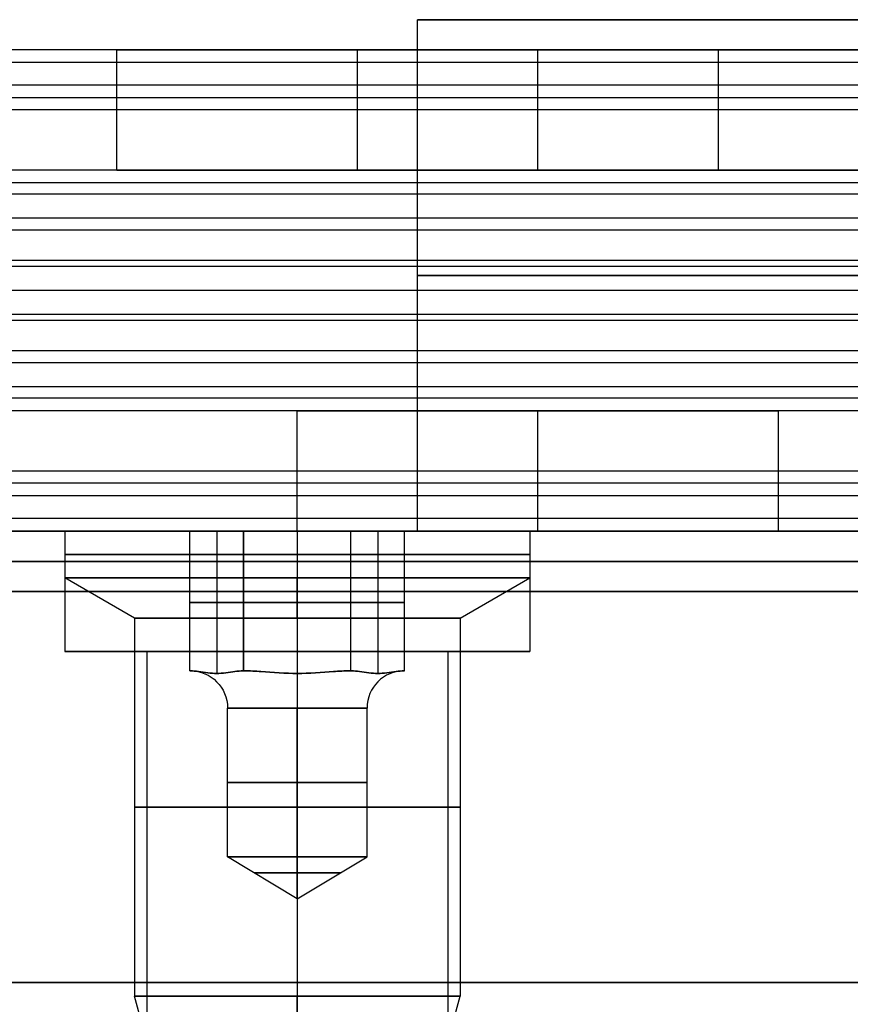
# Model space of a CAD drawing. Header units: millimetres. Extents: x -429 to 422, y -262 to 259.
# Tile 497 of 656: x 232 to 246, y 202 to 219. Entities that reach past the tile are written whole.
import ezdxf

# ---------------------------------------------------------------- set-up
doc = ezdxf.new("R2010")
doc.units = ezdxf.units.MM
doc.layers.add('Default', color=7, linetype='Continuous', true_color=0x000000)

msp = doc.modelspace()

# ---------------------------------------------------------------- linework, layer by layer
at = {"layer": 'Default'}
for p, q in [((238.873, 218.565, 778.822), (253.873, 218.565, 778.822)), ((-427.127, 210.065, 1342.822), (420.873, 210.065, 1342.822)), ((420.873, 210.065, 772.822), (-427.127, 210.065, 772.822)), ((420.873, 210.065, 1057.822), (-427.127, 210.065, 1057.822)), ((238.873, 210.065, 778.822), (254.873, 210.065, 778.822)), ((233.009, 208.065, 880.822), (234.373, 208.065, 880.822)), ((236.873, 208.065, 876.959), (236.873, 208.065, 878.322)), ((236.873, 208.065, 883.322), (236.873, 208.065, 884.686)), ((239.373, 208.065, 880.822), (240.736, 208.065, 880.822))]:
    msp.add_line(p, q, dxfattribs=at)
at = {"layer": 'Default', "color": 9, "true_color": 0xbebcba}
for p, q in [((233.009, 210.065, 880.822), (233.009, 209.292, 880.822)), ((235.088, 210.065, 880.822), (233.009, 210.065, 880.822)), ((235.534, 210.065, 881.595), (235.534, 207.702, 881.595)), ((235.534, 210.065, 880.049), (235.534, 207.702, 880.049)), ((236.873, 210.065, 879.277), (236.873, 207.702, 879.277)), ((236.873, 210.065, 882.368), (236.873, 207.702, 882.368)), ((236.873, 210.065, 876.959), (236.873, 210.065, 879.277)), ((236.873, 210.065, 882.368), (236.873, 210.065, 884.686)), ((236.873, 210.065, 884.686), (236.873, 209.292, 884.686)), ((236.873, 210.065, 876.959), (236.873, 209.292, 876.959)), ((238.211, 210.065, 880.049), (238.211, 207.702, 880.049)), ((238.211, 210.065, 881.595), (238.211, 207.702, 881.595)), ((240.736, 210.065, 880.822), (238.657, 210.065, 880.822)), ((240.736, 210.065, 880.822), (240.736, 209.292, 880.822)), ((234.168, 208.623, 880.822), (233.009, 209.292, 880.822)), ((236.873, 208.623, 883.527), (236.873, 209.292, 884.686)), ((236.873, 208.623, 878.118), (236.873, 209.292, 876.959)), ((239.577, 208.623, 880.822), (240.736, 209.292, 880.822)), ((235.088, 208.883, 880.822), (235.98, 208.883, 882.368)), ((235.98, 208.883, 879.277), (235.088, 208.883, 880.822)), ((237.765, 208.883, 879.277), (235.98, 208.883, 879.277)), ((235.98, 208.883, 882.368), (237.765, 208.883, 882.368)), ((238.657, 208.883, 880.822), (237.765, 208.883, 879.277)), ((237.765, 208.883, 882.368), (238.657, 208.883, 880.822)), ((234.168, 208.623, 880.822), (234.168, 202.338, 880.822)), ((236.873, 208.623, 883.527), (236.873, 202.338, 883.527)), ((236.873, 208.623, 878.118), (236.873, 202.338, 878.118)), ((239.577, 208.623, 880.822), (239.577, 202.338, 880.822)), ((235.095, 207.747, 880.822), (235.088, 207.747, 880.822)), ((235.092, 207.747, 880.829), (235.092, 207.747, 880.816)), ((235.984, 207.747, 879.283), (235.977, 207.747, 879.283)), ((235.984, 207.747, 882.361), (235.977, 207.747, 882.361)), ((235.984, 207.747, 879.283), (235.984, 207.747, 879.277)), ((235.984, 207.747, 882.368), (235.984, 207.747, 882.361)), ((237.761, 207.747, 879.283), (237.761, 207.747, 879.277)), ((237.769, 207.747, 879.283), (237.761, 207.747, 879.283)), ((237.761, 207.747, 882.368), (237.761, 207.747, 882.361)), ((237.769, 207.747, 882.361), (237.761, 207.747, 882.361)), ((238.657, 207.747, 880.822), (238.65, 207.747, 880.822)), ((238.653, 207.747, 880.829), (238.653, 207.747, 880.816)), ((235.714, 204.656, 880.822), (235.714, 207.128, 880.822)), ((236.873, 204.656, 879.663), (236.873, 207.128, 879.663)), ((236.873, 204.656, 881.981), (236.873, 207.128, 881.981)), ((238.032, 204.656, 880.822), (238.032, 207.128, 880.822)), ((236.873, 203.959, 880.822), (235.714, 204.656, 880.822)), ((236.873, 203.959, 880.822), (236.873, 204.656, 879.663)), ((236.873, 203.959, 880.822), (238.032, 204.656, 880.822)), ((236.873, 203.959, 880.822), (236.873, 204.656, 881.981)), ((234.926, 199.511, 880.822), (234.168, 202.338, 880.822)), ((236.873, 201.024, 883.175), (236.873, 202.338, 883.527)), ((236.873, 200.034, 878.735), (236.873, 202.338, 878.118)), ((239.092, 200.528, 880.822), (239.577, 202.338, 880.822))]:
    msp.add_line(p, q, dxfattribs=at)
at = {"layer": 'Default', "color": 9, "true_color": 0xbebcba, "extrusion": (0, 1, 0)}
for centre, radius in [((-236.873, 880.822, 209.678), 3.864), ((-236.873, 880.822, 205.48), 2.705)]:
    msp.add_circle(centre, radius, dxfattribs=at)
at = {"layer": 'Default', "color": 9, "true_color": 0xbebcba, "extrusion": (0, -1, 0)}
for centre, radius in [((236.873, 880.822, -205.892), 1.159), ((236.873, 880.822, -204.389), 0.715)]:
    msp.add_circle(centre, radius, dxfattribs=at)
at = {"layer": 'Default', "color": 9, "true_color": 0xbebcba, "extrusion": (0, 1, 0)}
for centre, radius, start, end in [((-236.873, 880.822, 210.065), 3.864, 270, 0), ((-236.873, 880.822, 210.065), 3.864, 0, 90), ((-236.873, 880.822, 209.292), 3.864, 90, 180), ((-236.873, 880.822, 209.292), 3.864, 180, 270), ((-236.873, 880.822, 208.623), 2.705, 270, 0), ((-236.873, 880.822, 208.623), 2.705, 0, 90), ((-236.873, 880.822, 207.128), 1.159, 270, 90), ((-236.873, 880.822, 207.128), 1.159, 90, 270), ((-236.873, 880.822, 204.656), 1.159, 0, 90), ((-236.873, 880.822, 204.656), 1.159, 270, 0), ((-236.873, 880.822, 202.338), 2.705, 90, 180), ((-236.873, 880.822, 202.338), 2.705, 180, 270)]:
    msp.add_arc(centre, radius, start, end, dxfattribs=at)
at = {"layer": 'Default', "color": 9, "true_color": 0xbebcba, "extrusion": (0, -1, 0)}
for centre, radius, start, end in [((236.873, 880.822, -210.065), 3.864, 270, 90), ((236.873, 880.822, -209.292), 3.864, 90, 180), ((236.873, 880.822, -209.292), 3.864, 180, 270), ((236.873, 880.822, -208.623), 2.705, 270, 0), ((236.873, 880.822, -208.623), 2.705, 0, 90), ((236.873, 880.822, -207.747), 1.777, 179.5918, 180.4082), ((236.873, 880.822, -207.747), 1.777, 179.5918, 180.4082), ((236.873, 880.822, -207.747), 1.777, 119.5918, 120.4082), ((236.873, 880.822, -207.747), 1.777, 239.5918, 240.4082), ((236.873, 880.822, -207.747), 1.777, 119.5918, 120.4082), ((236.873, 880.822, -207.747), 1.777, 299.5918, 300.4082), ((236.873, 880.822, -207.747), 1.777, 59.5918, 60.4082), ((236.873, 880.822, -207.747), 1.777, 59.5918, 60.4082), ((236.873, 880.822, -207.747), 1.777, 359.5918, 0.4082), ((236.873, 880.822, -207.747), 1.777, 359.5918, 0.4082), ((236.873, 880.822, -204.656), 1.159, 270, 90), ((236.873, 880.822, -202.338), 2.705, 90, 180), ((236.873, 880.822, -202.338), 2.705, 180, 270)]:
    msp.add_arc(centre, radius, start, end, dxfattribs=at)
at = {"layer": 'Default', "color": 9, "true_color": 0xbebcba, "extrusion": (0, 0, -1)}
msp.add_arc((-235.095, 207.128, -880.822), 0.618, 90, 180, dxfattribs=at)
at = {"layer": 'Default', "color": 9, "true_color": 0xbebcba, "extrusion": (-1, 0, 0)}
msp.add_arc((-207.128, 882.599, -236.873), 0.618, 202.0243, 270, dxfattribs=at)
at = {"layer": 'Default', "color": 9, "true_color": 0xbebcba, "extrusion": (1, 0, 0)}
msp.add_arc((207.128, 879.045, 236.873), 0.618, 22.0243, 90, dxfattribs=at)
at = {"layer": 'Default', "color": 9, "true_color": 0xbebcba}
msp.add_arc((238.65, 207.128, 880.822), 0.618, 90, 180, dxfattribs=at)
at = {"layer": 'Default'}
for points in [[(238.873, 210.065, 772.822), (238.873, 214.315, 772.822), (238.873, 218.565, 772.822)], [(338.873, 218.565, 772.822), (288.873, 218.565, 772.822), (238.873, 218.565, 772.822)], [(238.873, 210.065, 784.822), (238.873, 214.315, 784.822), (238.873, 218.565, 784.822)], [(238.873, 218.565, 772.822), (238.873, 218.565, 778.822), (238.873, 218.565, 784.822)], [(238.873, 218.565, 784.822), (288.873, 218.565, 784.822), (338.873, 218.565, 784.822)], [(238.873, 210.065, 778.822), (238.873, 214.315, 778.822), (238.873, 218.565, 778.822)], [(396.873, 218.065, 1198.214), (-3.127, 218.065, 1198.214), (-403.127, 218.065, 1198.214)], [(396.873, 218.065, 1211.822), (-3.127, 218.065, 1211.822), (-403.127, 218.065, 1211.822)], [(233.953, 218.065, 1205.018), (214.373, 218.065, 1205.018), (194.792, 218.065, 1205.018)], [(233.873, 216.065, 1204.214), (233.873, 217.065, 1204.214), (233.873, 218.065, 1204.214)], [(243.873, 218.065, 1208.214), (240.873, 218.065, 1208.214), (237.873, 218.065, 1208.214)], [(237.873, 218.065, 1200.214), (240.873, 218.065, 1200.214), (243.873, 218.065, 1200.214)], [(237.873, 216.065, 1208.214), (237.873, 217.065, 1208.214), (237.873, 218.065, 1208.214)], [(237.873, 216.065, 1200.214), (237.873, 217.065, 1200.214), (237.873, 218.065, 1200.214)], [(240.873, 216.065, 1208.214), (240.873, 217.065, 1208.214), (240.873, 218.065, 1208.214)], [(240.873, 216.065, 1200.214), (240.873, 217.065, 1200.214), (240.873, 218.065, 1200.214)], [(243.873, 216.065, 1208.214), (243.873, 217.065, 1208.214), (243.873, 218.065, 1208.214)], [(243.873, 216.065, 1200.214), (243.873, 217.065, 1200.214), (243.873, 218.065, 1200.214)], [(396.873, 217.854, 1212.717), (-3.127, 217.854, 1212.717), (-403.127, 217.854, 1212.717)], [(396.873, 217.479, 1196.8), (-3.127, 217.479, 1196.8), (-403.127, 217.479, 1196.8)], [(396.873, 217.265, 1213.422), (-3.127, 217.265, 1213.422), (-403.127, 217.265, 1213.422)], [(396.873, 217.065, 1242.822), (-3.127, 217.065, 1242.822), (-403.127, 217.065, 1242.822)], [(396.873, 217.065, 1240.822), (-3.127, 217.065, 1240.822), (-403.127, 217.065, 1240.822)], [(396.873, 217.065, 1241.822), (-3.127, 217.065, 1241.822), (-403.127, 217.065, 1241.822)], [(396.873, 216.065, 1196.214), (-3.127, 216.065, 1196.214), (-403.127, 216.065, 1196.214)], [(396.873, 216.065, 1198.214), (-3.127, 216.065, 1198.214), (-403.127, 216.065, 1198.214)], [(396.873, 216.065, 1211.714), (-3.127, 216.065, 1211.714), (-403.127, 216.065, 1211.714)], [(396.873, 216.065, 1223.322), (-3.127, 216.065, 1223.322), (-403.127, 216.065, 1223.322)], [(396.873, 216.065, 1215.822), (-3.127, 216.065, 1215.822), (-403.127, 216.065, 1215.822)], [(396.873, 216.065, 1219.572), (-3.127, 216.065, 1219.572), (-403.127, 216.065, 1219.572)], [(233.943, 216.065, 1204.964), (214.373, 216.065, 1204.964), (194.803, 216.065, 1204.964)], [(237.873, 216.065, 1208.214), (240.873, 216.065, 1208.214), (243.873, 216.065, 1208.214)], [(243.873, 216.065, 1200.214), (240.873, 216.065, 1200.214), (237.873, 216.065, 1200.214)], [(396.873, 215.854, 1224.217), (-3.127, 215.854, 1224.217), (-403.127, 215.854, 1224.217)], [(396.873, 215.665, 1214.622), (-3.127, 215.665, 1214.622), (-403.127, 215.665, 1214.622)], [(396.873, 215.265, 1224.922), (-3.127, 215.265, 1224.922), (-403.127, 215.265, 1224.922)], [(396.873, 215.065, 1215.822), (-3.127, 215.065, 1215.822), (-403.127, 215.065, 1215.822)], [(396.873, 214.565, 1242.822), (-3.127, 214.565, 1242.822), (-403.127, 214.565, 1242.822)], [(396.873, 214.565, 1240.822), (-3.127, 214.565, 1240.822), (-403.127, 214.565, 1240.822)], [(396.873, 214.465, 1212.914), (-3.127, 214.465, 1212.914), (-403.127, 214.465, 1212.914)], [(338.873, 214.315, 772.822), (288.873, 214.315, 772.822), (238.873, 214.315, 772.822)], [(238.873, 214.315, 772.822), (238.873, 214.315, 778.822), (238.873, 214.315, 784.822)], [(238.873, 214.315, 784.822), (288.873, 214.315, 784.822), (338.873, 214.315, 784.822)], [(396.873, 214.065, 1223.214), (-3.127, 214.065, 1223.214), (-403.127, 214.065, 1223.214)], [(396.873, 214.065, 1215.822), (-3.127, 214.065, 1215.822), (-403.127, 214.065, 1215.822)], [(396.873, 214.065, 1219.518), (-3.127, 214.065, 1219.518), (-403.127, 214.065, 1219.518)], [(396.873, 214.065, 1215.822), (-3.127, 214.065, 1215.822), (-403.127, 214.065, 1215.822)], [(396.873, 214.065, 1223.214), (-3.127, 214.065, 1223.214), (-403.127, 214.065, 1223.214)], [(396.873, 214.065, 1219.518), (-3.127, 214.065, 1219.518), (-403.127, 214.065, 1219.518)], [(396.873, 213.665, 1226.122), (-3.127, 213.665, 1226.122), (-403.127, 213.665, 1226.122)], [(396.873, 213.565, 1196.214), (-3.127, 213.565, 1196.214), (-403.127, 213.565, 1196.214)], [(396.873, 213.565, 1198.214), (-3.127, 213.565, 1198.214), (-403.127, 213.565, 1198.214)], [(396.873, 213.065, 1223.214), (-3.127, 213.065, 1223.214), (-403.127, 213.065, 1223.214)], [(396.873, 212.865, 1214.114), (-3.127, 212.865, 1214.114), (-403.127, 212.865, 1214.114)], [(396.873, 212.465, 1224.414), (-3.127, 212.465, 1224.414), (-403.127, 212.465, 1224.414)], [(396.873, 212.276, 1214.819), (-3.127, 212.276, 1214.819), (-403.127, 212.276, 1214.819)], [(396.873, 212.065, 1215.714), (-3.127, 212.065, 1215.714), (-403.127, 212.065, 1215.714)], [(396.873, 212.065, 1223.214), (-3.127, 212.065, 1223.214), (-403.127, 212.065, 1223.214)], [(396.873, 212.065, 1219.464), (-3.127, 212.065, 1219.464), (-403.127, 212.065, 1219.464)], [(396.873, 212.065, 1242.822), (-3.127, 212.065, 1242.822), (-403.127, 212.065, 1242.822)], [(396.873, 212.065, 1240.822), (-3.127, 212.065, 1240.822), (-403.127, 212.065, 1240.822)], [(396.873, 212.065, 1227.322), (-3.127, 212.065, 1227.322), (-403.127, 212.065, 1227.322)], [(236.943, 212.065, 1234.072), (217.373, 212.065, 1234.072), (197.803, 212.065, 1234.072)], [(236.873, 210.065, 1234.822), (236.873, 211.065, 1234.822), (236.873, 212.065, 1234.822)], [(240.873, 210.065, 1230.822), (240.873, 211.065, 1230.822), (240.873, 212.065, 1230.822)], [(240.873, 210.065, 1238.822), (240.873, 211.065, 1238.822), (240.873, 212.065, 1238.822)], [(283.943, 212.065, 1234.072), (264.373, 212.065, 1234.072), (244.803, 212.065, 1234.072)], [(244.873, 210.065, 1234.822), (244.873, 211.065, 1234.822), (244.873, 212.065, 1234.822)], [(396.873, 211.065, 1196.214), (-3.127, 211.065, 1196.214), (-403.127, 211.065, 1196.214)], [(396.873, 211.065, 1198.214), (-3.127, 211.065, 1198.214), (-403.127, 211.065, 1198.214)], [(396.873, 211.065, 1197.214), (-3.127, 211.065, 1197.214), (-403.127, 211.065, 1197.214)], [(396.873, 210.865, 1225.614), (-3.127, 210.865, 1225.614), (-403.127, 210.865, 1225.614)], [(396.873, 210.651, 1242.236), (-3.127, 210.651, 1242.236), (-403.127, 210.651, 1242.236)], [(396.873, 210.276, 1226.319), (-3.127, 210.276, 1226.319), (-403.127, 210.276, 1226.319)], [(396.873, 210.065, 1240.822), (-3.127, 210.065, 1240.822), (-403.127, 210.065, 1240.822)], [(396.873, 210.065, 1227.214), (-3.127, 210.065, 1227.214), (-403.127, 210.065, 1227.214)], [(236.953, 210.065, 1234.018), (217.373, 210.065, 1234.018), (197.792, 210.065, 1234.018)], [(233.009, 210.065, 880.822), (233.009, 209.065, 880.822), (233.009, 208.065, 880.822)], [(236.873, 210.065, 876.959), (236.873, 209.065, 876.959), (236.873, 208.065, 876.959)], [(236.873, 210.065, 884.686), (236.873, 209.065, 884.686), (236.873, 208.065, 884.686)], [(338.873, 210.065, 772.822), (288.873, 210.065, 772.822), (238.873, 210.065, 772.822)], [(238.873, 210.065, 772.822), (238.873, 210.065, 778.822), (238.873, 210.065, 784.822)], [(238.873, 210.065, 784.822), (288.873, 210.065, 784.822), (338.873, 210.065, 784.822)], [(240.736, 210.065, 880.822), (240.736, 209.065, 880.822), (240.736, 208.065, 880.822)], [(283.953, 210.065, 1234.018), (264.373, 210.065, 1234.018), (244.792, 210.065, 1234.018)], [(-427.127, 209.565, 1343.322), (-3.127, 209.565, 1343.322), (420.873, 209.565, 1343.322)], [(420.873, 209.565, 772.322), (-3.127, 209.565, 772.322), (-427.127, 209.565, 772.322)], [(-427.127, 209.065, 1343.822), (-3.127, 209.065, 1343.822), (420.873, 209.065, 1343.822)], [(420.873, 209.065, 771.822), (-3.127, 209.065, 771.822), (-427.127, 209.065, 771.822)], [(234.373, 208.065, 880.822), (234.373, 201.565, 880.822), (234.373, 195.065, 880.822)], [(236.873, 208.065, 883.322), (236.873, 201.565, 883.322), (236.873, 195.065, 883.322)], [(236.873, 208.065, 878.322), (236.873, 201.565, 878.322), (236.873, 195.065, 878.322)], [(239.373, 208.065, 880.822), (239.373, 201.565, 880.822), (239.373, 195.065, 880.822)], [(-427.127, 202.565, 1343.822), (-3.127, 202.565, 1343.822), (420.873, 202.565, 1343.822)], [(420.873, 202.565, 771.822), (-3.127, 202.565, 771.822), (-427.127, 202.565, 771.822)]]:
    msp.add_open_spline(points, degree=2, dxfattribs=at)
for points, weights, knots in [([(237.873, 218.065, 1208.214), (233.873, 218.065, 1208.214), (233.873, 218.065, 1204.214), (233.873, 218.065, 1200.214), (237.873, 218.065, 1200.214)], [1, 0.707106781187, 1, 0.707106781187, 1], [-55.699112, -55.699112, -55.699112, -49.415927, -49.415927, -43.132741, -43.132741, -43.132741]), ([(243.873, 218.065, 1200.214), (247.873, 218.065, 1200.214), (247.873, 218.065, 1204.214), (247.873, 218.065, 1208.214), (243.873, 218.065, 1208.214)], [1, 0.707106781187, 1, 0.707106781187, 1], [-37.132741, -37.132741, -37.132741, -30.849556, -30.849556, -24.566371, -24.566371, -24.566371]), ([(237.873, 216.065, 1200.214), (233.873, 216.065, 1200.214), (233.873, 216.065, 1204.214), (233.873, 216.065, 1208.214), (237.873, 216.065, 1208.214)], [1, 0.707106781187, 1, 0.707106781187, 1], [43.132741, 43.132741, 43.132741, 49.415927, 49.415927, 55.699112, 55.699112, 55.699112]), ([(243.873, 216.065, 1208.214), (247.873, 216.065, 1208.214), (247.873, 216.065, 1204.214), (247.873, 216.065, 1200.214), (243.873, 216.065, 1200.214)], [1, 0.707106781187, 1, 0.707106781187, 1], [24.566371, 24.566371, 24.566371, 30.849556, 30.849556, 37.132741, 37.132741, 37.132741]), ([(244.873, 212.065, 1234.822), (244.873, 212.065, 1238.822), (240.873, 212.065, 1238.822), (236.873, 212.065, 1238.822), (236.873, 212.065, 1234.822), (236.873, 212.065, 1230.822), (240.873, 212.065, 1230.822), (244.873, 212.065, 1230.822), (244.873, 212.065, 1234.822)], [1, 0.707106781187, 1, 0.707106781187, 1, 0.707106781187, 1, 0.707106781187, 1], [0, 0, 0, 6.283185, 6.283185, 12.566371, 12.566371, 18.849556, 18.849556, 25.132741, 25.132741, 25.132741]), ([(233.009, 210.065, 880.822), (233.009, 210.065, 876.959), (236.873, 210.065, 876.959), (240.736, 210.065, 876.959), (240.736, 210.065, 880.822), (240.736, 210.065, 884.686), (236.873, 210.065, 884.686), (233.009, 210.065, 884.686), (233.009, 210.065, 880.822)], [1, 0.707106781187, 1, 0.707106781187, 1, 0.707106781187, 1, 0.707106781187, 1], [7.853982, 7.853982, 7.853982, 15.707963, 15.707963, 23.561945, 23.561945, 31.415927, 31.415927, 39.269908, 39.269908, 39.269908]), ([(244.873, 210.065, 1234.822), (244.873, 210.065, 1230.822), (240.873, 210.065, 1230.822), (236.873, 210.065, 1230.822), (236.873, 210.065, 1234.822), (236.873, 210.065, 1238.822), (240.873, 210.065, 1238.822), (244.873, 210.065, 1238.822), (244.873, 210.065, 1234.822)], [1, 0.707106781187, 1, 0.707106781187, 1, 0.707106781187, 1, 0.707106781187, 1], [-25.132741, -25.132741, -25.132741, -18.849556, -18.849556, -12.566371, -12.566371, -6.283185, -6.283185, 0, 0, 0]), ([(244.873, 210.065, 1234.822), (244.873, 210.065, 1230.822), (240.873, 210.065, 1230.822), (236.873, 210.065, 1230.822), (236.873, 210.065, 1234.822), (236.873, 210.065, 1238.822), (240.873, 210.065, 1238.822), (244.873, 210.065, 1238.822), (244.873, 210.065, 1234.822)], [1, 0.707106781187, 1, 0.707106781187, 1, 0.707106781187, 1, 0.707106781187, 1], [-25.132741, -25.132741, -25.132741, -18.849556, -18.849556, -12.566371, -12.566371, -6.283185, -6.283185, 0, 0, 0]), ([(233.009, 209.065, 880.822), (233.009, 209.065, 876.959), (236.873, 209.065, 876.959), (240.736, 209.065, 876.959), (240.736, 209.065, 880.822), (240.736, 209.065, 884.686), (236.873, 209.065, 884.686), (233.009, 209.065, 884.686), (233.009, 209.065, 880.822)], [1, 0.707106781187, 1, 0.707106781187, 1, 0.707106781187, 1, 0.707106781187, 1], [7.853982, 7.853982, 7.853982, 15.707963, 15.707963, 23.561945, 23.561945, 31.415927, 31.415927, 39.269908, 39.269908, 39.269908]), ([(233.009, 208.065, 880.822), (233.009, 208.065, 876.959), (236.873, 208.065, 876.959), (240.736, 208.065, 876.959), (240.736, 208.065, 880.822), (240.736, 208.065, 884.686), (236.873, 208.065, 884.686), (233.009, 208.065, 884.686), (233.009, 208.065, 880.822)], [1, 0.707106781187, 1, 0.707106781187, 1, 0.707106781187, 1, 0.707106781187, 1], [7.853982, 7.853982, 7.853982, 15.707963, 15.707963, 23.561945, 23.561945, 31.415927, 31.415927, 39.269908, 39.269908, 39.269908]), ([(239.373, 208.065, 880.822), (239.373, 208.065, 883.322), (236.873, 208.065, 883.322), (234.373, 208.065, 883.322), (234.373, 208.065, 880.822), (234.373, 208.065, 878.322), (236.873, 208.065, 878.322), (239.373, 208.065, 878.322), (239.373, 208.065, 880.822)], [1, 0.707106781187, 1, 0.707106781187, 1, 0.707106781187, 1, 0.707106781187, 1], [0, 0, 0, 5.497787, 5.497787, 10.995574, 10.995574, 16.493361, 16.493361, 21.991149, 21.991149, 21.991149])]:
    msp.add_rational_spline(points, weights, degree=2, knots=knots, dxfattribs=at)
at = {"layer": 'Default', "color": 9, "true_color": 0xbebcba}
for points in [[(235.088, 210.065, 880.822), (235.534, 210.065, 881.595), (235.98, 210.065, 882.368)], [(235.088, 207.747, 880.822), (235.088, 208.906, 880.822), (235.088, 210.065, 880.822)], [(235.98, 210.065, 879.277), (235.534, 210.065, 880.049), (235.088, 210.065, 880.822)], [(237.765, 210.065, 879.277), (236.873, 210.065, 879.277), (235.98, 210.065, 879.277)], [(235.98, 210.065, 879.277), (235.98, 208.906, 879.277), (235.98, 207.747, 879.277)], [(235.98, 210.065, 882.368), (236.873, 210.065, 882.368), (237.765, 210.065, 882.368)], [(235.98, 207.747, 882.368), (235.98, 208.906, 882.368), (235.98, 210.065, 882.368)], [(237.765, 207.747, 879.277), (237.765, 208.906, 879.277), (237.765, 210.065, 879.277)], [(238.657, 210.065, 880.822), (238.211, 210.065, 880.049), (237.765, 210.065, 879.277)], [(237.765, 210.065, 882.368), (238.211, 210.065, 881.595), (238.657, 210.065, 880.822)], [(237.765, 207.747, 882.368), (237.765, 208.906, 882.368), (237.765, 210.065, 882.368)], [(238.657, 207.747, 880.822), (238.657, 208.906, 880.822), (238.657, 210.065, 880.822)], [(235.088, 207.747, 880.822), (235.092, 207.747, 880.829), (235.095, 207.747, 880.835)], [(235.095, 207.747, 880.81), (235.092, 207.747, 880.816), (235.088, 207.747, 880.822)], [(235.98, 207.747, 882.368), (235.977, 207.747, 882.361), (235.973, 207.747, 882.355)], [(235.98, 207.747, 879.277), (235.977, 207.747, 879.283), (235.973, 207.747, 879.289)], [(235.995, 207.747, 879.277), (235.988, 207.747, 879.277), (235.98, 207.747, 879.277)], [(235.995, 207.747, 882.368), (235.988, 207.747, 882.368), (235.98, 207.747, 882.368)], [(237.765, 207.747, 879.277), (237.758, 207.747, 879.277), (237.75, 207.747, 879.277)], [(237.75, 207.747, 882.368), (237.758, 207.747, 882.368), (237.765, 207.747, 882.368)], [(237.772, 207.747, 879.289), (237.769, 207.747, 879.283), (237.765, 207.747, 879.277)], [(237.765, 207.747, 882.368), (237.769, 207.747, 882.361), (237.772, 207.747, 882.355)], [(238.657, 207.747, 880.822), (238.653, 207.747, 880.816), (238.65, 207.747, 880.81)], [(238.65, 207.747, 880.835), (238.653, 207.747, 880.829), (238.657, 207.747, 880.822)]]:
    msp.add_open_spline(points, degree=2, dxfattribs=at)
for points, knots in [([(235.973, 207.747, 882.355), (235.93, 207.747, 882.281), (235.879, 207.741, 882.192), (235.742, 207.722, 881.954), (235.629, 207.702, 881.759), (235.44, 207.702, 881.431), (235.327, 207.722, 881.235), (235.19, 207.741, 880.998), (235.138, 207.747, 880.909), (235.095, 207.747, 880.835)], [-2.276069, -2.276069, -2.276069, -2.276069, -1.921118, -1.921118, -1.138035, -1.138035, -0.354951, -0.354951, 0, 0, 0, 0]), ([(235.095, 207.747, 880.81), (235.138, 207.747, 880.735), (235.19, 207.741, 880.646), (235.327, 207.722, 880.409), (235.44, 207.702, 880.213), (235.629, 207.702, 879.886), (235.742, 207.722, 879.69), (235.879, 207.741, 879.453), (235.93, 207.747, 879.364), (235.973, 207.747, 879.289)], [-2.276069, -2.276069, -2.276069, -2.276069, -1.921118, -1.921118, -1.138035, -1.138035, -0.354951, -0.354951, 0, 0, 0, 0]), ([(235.995, 207.747, 879.277), (236.081, 207.747, 879.277), (236.183, 207.741, 879.277), (236.458, 207.722, 879.277), (236.684, 207.702, 879.277), (236.873, 207.702, 879.277)], [-1.138035, -1.138035, -1.138035, -1.138035, -0.783084, -0.783084, 0, 0, 0, 0]), ([(236.873, 207.702, 882.368), (236.684, 207.702, 882.368), (236.458, 207.722, 882.368), (236.183, 207.741, 882.368), (236.081, 207.747, 882.368), (235.995, 207.747, 882.368)], [-1.138035, -1.138035, -1.138035, -1.138035, -0.354951, -0.354951, 0, 0, 0, 0]), ([(236.873, 207.702, 879.277), (237.062, 207.702, 879.277), (237.288, 207.722, 879.277), (237.562, 207.741, 879.277), (237.665, 207.747, 879.277), (237.75, 207.747, 879.277)], [-1.138035, -1.138035, -1.138035, -1.138035, -0.354951, -0.354951, 0, 0, 0, 0]), ([(237.75, 207.747, 882.368), (237.665, 207.747, 882.368), (237.562, 207.741, 882.368), (237.288, 207.722, 882.368), (237.062, 207.702, 882.368), (236.873, 207.702, 882.368)], [-2.276069, -2.276069, -2.276069, -2.276069, -1.921118, -1.921118, -1.138035, -1.138035, -1.138035, -1.138035]), ([(237.772, 207.747, 879.289), (237.815, 207.747, 879.364), (237.866, 207.741, 879.453), (238.003, 207.722, 879.69), (238.116, 207.702, 879.886), (238.306, 207.702, 880.213), (238.419, 207.722, 880.409), (238.556, 207.741, 880.646), (238.607, 207.747, 880.735), (238.65, 207.747, 880.81)], [-2.276069, -2.276069, -2.276069, -2.276069, -1.921118, -1.921118, -1.138035, -1.138035, -0.354951, -0.354951, 0, 0, 0, 0]), ([(238.65, 207.747, 880.835), (238.607, 207.747, 880.909), (238.556, 207.741, 880.998), (238.419, 207.722, 881.235), (238.306, 207.702, 881.431), (238.116, 207.702, 881.759), (238.003, 207.722, 881.954), (237.866, 207.741, 882.192), (237.815, 207.747, 882.281), (237.772, 207.747, 882.355)], [-2.276069, -2.276069, -2.276069, -2.276069, -1.921118, -1.921118, -1.138035, -1.138035, -0.354951, -0.354951, 0, 0, 0, 0])]:
    msp.add_open_spline(points, degree=3, knots=knots, dxfattribs=at)

doc.saveas('drawing.dxf')
